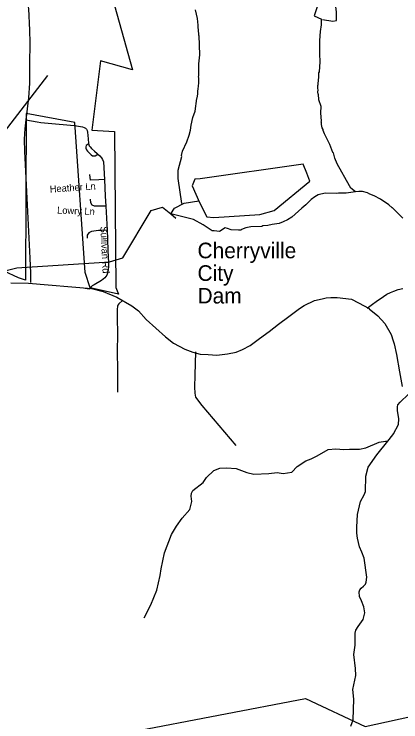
# Model space of a CAD drawing. Extents: x 1268485 to 1426702, y 514839 to 616766.
# Drawn here: x 1295859 to 1299511, y 595436 to 602114 of the extents above; entities that cross this region are included whole.
import ezdxf

# ---------------------------------------------------------------- set-up
doc = ezdxf.new("R2010")
doc.units = 0
for name, color, linetype in [('Old_Level_10', 7, 'Continuous'), ('Old_Level_21', 7, 'Continuous'), ('Old_Level_32', 7, 'Continuous'), ('Old_Level_35', 7, 'Continuous'), ('Old_Level_48', 7, 'Continuous'), ('Old_Level_49', 7, 'Continuous'), ('Old_Level_50', 7, 'Continuous'), ('Old_Level_56', 7, 'Continuous'), ('Old_Level_58', 7, 'Continuous'), ('Old_Level_59', 7, 'Continuous'), ('Old_Level_60', 7, 'Continuous'), ('Old_Level_62', 7, 'Continuous')]:
    doc.layers.add(name, color=color, linetype=linetype)

msp = doc.modelspace()

# ---------------------------------------------------------------- linework, layer by layer
at = {"layer": 'Old_Level_21'}
msp.add_line((1297590.304, 599957.547), (1297590.304, 599957.547), dxfattribs=at)
at = {"layer": 'Old_Level_32'}
msp.add_lwpolyline([(1295826.735, 599577.622), (1295993.554, 599576.008), (1296590.653, 599526.17), (1296698.091, 599495.594), (1296828.889, 599442.536), (1296971.12, 599361.034), (1297033.999, 599313.745), (1297104.227, 599233.892), (1297288.358, 599070.356), (1297362.807, 599007.954), (1297469.45, 598953.603), (1297545.911, 598925.422), (1297616.336, 598905.292), (1297691.589, 598901.267), (1297774.086, 598895.228), (1297872.681, 598907.306), (1297955.179, 598923.41), (1298014.184, 598950.645), (1298088.953, 598986.959), (1298174.501, 599052.24), (1298267.059, 599120.681), (1298353.581, 599187.109), (1298452.176, 599261.589), (1298552.782, 599336.07), (1298597.049, 599364.251), (1298695.644, 599410.55), (1298768.08, 599428.666), (1298806.311, 599436.718), (1298850.578, 599438.731), (1298908.93, 599438.731), (1299045.68, 599424.167), (1299110.973, 599389.398), (1299209.768, 599336.984), (1299212.685, 599334.172), (1299291.867, 599267.271), (1299358.554, 599193.52), (1299418.881, 599091.548), (1299439.266, 599031.927), (1299448.168, 599003.222), (1299469.059, 598901.704), (1299498.054, 598738.086), (1299522.374, 598600.464)], dxfattribs=at)
at = {"layer": 'Old_Level_35'}
msp.add_line((1296724.359, 600302.227), (1296735.637, 600074.619), dxfattribs=at)
for points in [[(1295991.503, 602180.247), (1295993.861, 602167.021), (1295997.347, 602095.663), (1296000.525, 602031.584), (1296002.473, 601960.226), (1296006.574, 601846.884), (1296004.626, 601637.064), (1296002.473, 601462.206), (1295995.399, 601324.667), (1295969.255, 601116.334)], [(1295969.255, 601116.334), (1295959.002, 601031.187), (1295956.849, 600988.126), (1295954.081, 600930.147), (1295956.029, 600817.881), (1296005.857, 599812.46), (1296013.136, 599670.307), (1296013.956, 599583.007)], [(1295969.255, 601116.334), (1296074.652, 601097.88), (1296111.766, 601092.805), (1296250.586, 601079.477), (1296357.829, 601069.07), (1296424.983, 601061.996), (1296446.206, 601059.074), (1296504.031, 601051.128), (1296519.205, 601045.079), (1296533.866, 601037.799), (1296541.863, 601027.547)], [(1296541.863, 601027.547), (1296549.45, 601014.988), (1296552.628, 600999.865), (1296557.242, 600935.735), (1296560.215, 600891.7)], [(1296560.215, 600891.7), (1296547.912, 600881.294), (1296539.71, 600872.732), (1296535.096, 600861.609), (1296535.096, 600848.331), (1296540.632, 600833.773), (1296550.167, 600821.726), (1296564.624, 600806.706), (1296585.231, 600787.021), (1296598.457, 600777.588), (1296610.145, 600775.435), (1296622.961, 600777.998), (1296638.34, 600786.56), (1296649.515, 600792.557)], [(1296560.215, 600891.7), (1296567.084, 600871.759), (1296575.081, 600860.379), (1296588, 600844.487), (1296616.707, 600820.393), (1296641.723, 600799.324), (1296649.515, 600792.557)], [(1296649.515, 600792.557), (1296667.97, 600776.255), (1296684.887, 600757.801), (1296693.089, 600741.858), (1296701.291, 600721.353), (1296710.723, 600553.21)], [(1296710.723, 600553.21), (1296659.973, 600548.853), (1296581.233, 600546.751), (1296572.621, 600599.552)], [(1296710.723, 600553.21), (1296719.745, 600395.115), (1296724.359, 600302.227)], [(1296724.359, 600302.227), (1296617.424, 600300.637), (1296595.997, 600310.736), (1296583.386, 600333.497), (1296580.72, 600366.306)], [(1296735.637, 600074.619), (1296686.835, 600072.004), (1296655.257, 600070.774), (1296612.401, 600066.98), (1296588.41, 600061.957), (1296563.086, 600050.576), (1296548.014, 600029.046), (1296548.014, 599998.75)], [(1296735.637, 600074.619), (1296739.738, 599990.445), (1296743.532, 599883.766), (1296748.248, 599767.861), (1296749.17, 599729.926), (1296742.096, 599677.997), (1296733.279, 599650.827), (1296713.799, 599625.503), (1296682.221, 599599.051), (1296615.784, 599561.066), (1296595.484, 599549.481), (1296586.154, 599541.791), (1296573.748, 599522.772)], [(1296530.175, 599528.463), (1296549.347, 599526.31), (1296573.748, 599522.772)], [(1299191.751, 599340.43), (1299241.579, 599377.39), (1299277.155, 599403.176), (1299345.54, 599448.646), (1299378.861, 599470.484), (1299413.002, 599488.375), (1299443.042, 599501.293), (1299485.078, 599515.134), (1299529.164, 599525.438)], [(1296881.532, 599410.455), (1296847.288, 599380.518), (1296836.728, 599367.292), (1296834.165, 599359.397), (1296831.601, 599325.256), (1296830.166, 599283.066), (1296832.217, 599215.194), (1296835.395, 599128.611), (1296835.292, 599076.835), (1296834.165, 599031.775), (1296832.524, 598992.251), (1296831.089, 598942.68), (1296832.729, 598878.858), (1296834.267, 598803.449), (1296833.344, 598628.079), (1296833.242, 598545.238)], [(1297571.224, 598927.813), (1297565.585, 598707.177), (1297562.51, 598592.861), (1297564.047, 598537.292), (1297572.044, 598499.204), (1297630.792, 598421.386), (1297953.031, 598045.064)]]:
    msp.add_lwpolyline(points, dxfattribs=at)
at = {"layer": 'Old_Level_48'}
msp.add_lwpolyline([(1296746, 602412.785), (1296975.978, 601589.269), (1296673.376, 601674.042), (1296592.251, 601020.424), (1296807.234, 601005.769), (1296817.885, 599535.743), (1296842.833, 599469.926), (1296576.544, 599530.479), (1296528.128, 599675.805), (1296431.295, 601092.737), (1295971.341, 601177.511), (1295964.582, 599602.233), (1295901.098, 599624.926), (1295765.572, 599687.916)], dxfattribs=at)
at = {"layer": 'Old_Level_49'}
msp.add_lwpolyline([(1296746, 602412.785), (1296975.978, 601589.269), (1296673.376, 601674.042), (1296592.251, 601020.424), (1296807.234, 601005.769), (1296817.885, 599535.743), (1296842.833, 599469.926), (1296576.544, 599530.479), (1296528.128, 599675.805), (1296431.295, 601092.737), (1295971.341, 601177.511), (1295964.582, 599602.233), (1295901.098, 599624.926), (1295765.572, 599687.916)], dxfattribs=at)
at = {"layer": 'Old_Level_50'}
msp.add_lwpolyline([(1296965.606, 595340.77), (1298609.774, 595656.509), (1299174.956, 595390.624), (1300236.815, 595623.274), (1300116.928, 596620.345), (1300699.237, 596819.76), (1301093.152, 596304.606), (1301332.927, 596686.816), (1301572.701, 597035.792), (1301110.279, 597742.051), (1301829.602, 598307.058), (1301589.828, 598622.798), (1302326.278, 599603.252), (1303045.601, 600101.787), (1303473.77, 600849.59), (1303679.291, 600832.973), (1303371.009, 601481.07), (1304193.093, 601780.19), (1303970.445, 602594.465), (1304775.403, 602669.245), (1304706.896, 603051.456), (1306796.359, 605062.216)], dxfattribs=at)
at = {"layer": 'Old_Level_56'}
msp.add_line((1296172.285, 601535.17), (1291843.954, 595923.664), dxfattribs=at)
at = {"layer": 'Old_Level_58'}
msp.add_line((1297590.304, 600342.871), (1297590.304, 600342.871), dxfattribs=at)
at = {"layer": 'Old_Level_59'}
for points in [[(1299082.766, 600436.741), (1298994.388, 600423.925), (1298922.415, 600425.668), (1298898.424, 600422.233), (1298794.462, 600424.745), (1298730.076, 600408.341), (1298697.678, 600389.117), (1298665.075, 600363.947), (1298613.914, 600315.196), (1298575.159, 600284.182), (1298481.143, 600198.47), (1298440.543, 600171.506), (1298400.147, 600152.487), (1298359.855, 600139.466), (1298295.571, 600129.009), (1298255.381, 600117.987), (1298207.296, 600115.168), (1298199.196, 600111.374), (1298095.03, 600105.889), (1298046.843, 600097.072), (1298006.55, 600082.052), (1297998.348, 600074.26), (1297975.94, 600073.987), (1297907.223, 600079.717), (1297872.865, 600091.176), (1297849.96, 600096.906), (1297798.422, 600062.527), (1297746.884, 600068.257), (1297729.705, 600068.257), (1297643.809, 600125.555), (1297552.186, 600177.124), (1297337.26, 600228.511), (1297385.652, 600188.371)], [(1299528.856, 600189.141), (1299433.097, 600285.412), (1299427.151, 600287.514), (1299397.828, 600314.222), (1299319.088, 600368.099), (1299257.778, 600399.575), (1299218.203, 600414.493), (1299194.417, 600427.052), (1299146.742, 600440.227), (1299114.754, 600440.995), (1299082.766, 600436.741)], [(1297337.26, 600228.511), (1297372.221, 600283.67), (1297465.212, 600331.037), (1297602.103, 600352.262)], [(1296886.248, 599814.203), (1297151.748, 600259.466), (1297260.55, 600293.845), (1297337.26, 600228.511)], [(1295757.231, 599689.224), (1295883.235, 599719.469), (1296760.243, 599777.396), (1296886.248, 599814.203)]]:
    msp.add_lwpolyline(points, dxfattribs=at)
at = {"layer": 'Old_Level_60'}
msp.add_lwpolyline([(1297609.45, 600337.558), (1297678.167, 600200.043), (1297745.313, 600194.113), (1298179.306, 600224.717), (1298314.23, 600261.421), (1298651.656, 600538.101), (1298623.249, 600612.938), (1298588.666, 600698.537), (1297615.177, 600561.021), (1297563.639, 600555.291), (1297540.734, 600492.263), (1297609.45, 600337.558)], dxfattribs=at)
at = {"layer": 'Old_Level_62'}
for points in [[(1298772.082, 602064.065), (1298869.431, 602046.875), (1298903.79, 602052.605), (1298903.79, 602132.823), (1298857.979, 602510.99), (1298863.705, 602545.369), (1298886.61, 602591.208), (1298932.421, 602659.965), (1298915.242, 602671.425), (1298829.347, 602614.127), (1298777.809, 602631.316), (1298726.271, 602659.965), (1298743.45, 602591.208), (1298760.63, 602482.341), (1298754.903, 602356.285), (1298726.271, 602201.58), (1298691.913, 602098.444), (1298760.936, 602065.572)], [(1297441.529, 600327.346), (1297408.208, 600564.232), (1297407.695, 600642.203), (1297440.709, 600769.335), (1297438.966, 600781.382), (1297449.936, 600821.059), (1297487.973, 600908.104), (1297511.452, 600971.517), (1297524.575, 601019.14), (1297529.701, 601067.019), (1297547.336, 601138.532), (1297568.764, 601197.945), (1297583.527, 601317.542), (1297587.731, 601325.437), (1297592.447, 601357.322), (1297593.165, 601389.259), (1297597.573, 601405.15), (1297598.291, 601437.087), (1297602.905, 601460.976), (1297604.033, 601508.907), (1297600.342, 601525.003), (1297602.597, 601532.949), (1297603.212, 601644.856), (1297613.157, 601728.569), (1297605.468, 601912.654), (1297601.469, 601912.757), (1297601.982, 601936.697), (1297598.189, 601944.796), (1297598.804, 601968.788), (1297595.113, 601984.832), (1297595.728, 602008.824), (1297589.269, 602072.954), (1297571.122, 602153.334)], [(1299082.766, 600436.741), (1299039.5, 600472.778), (1299024.018, 600493.181), (1298908.882, 600701.822), (1298887.249, 600753.597), (1298874.74, 600804.809), (1298869.409, 600806.706), (1298841.214, 600883.344), (1298789.541, 600984.538), (1298776.315, 601016.833), (1298776.52, 601024.83), (1298768.933, 601040.978), (1298761.654, 601073.171), (1298762.064, 601089.165), (1298758.168, 601097.214), (1298760.424, 601105.159), (1298756.22, 601181.233), (1298758.988, 601241.98), (1298735.1, 601305.649), (1298732.332, 601357.681), (1298728.333, 601357.783), (1298726.898, 601381.826), (1298729.256, 601397.717), (1298725.667, 601413.814), (1298727.821, 601421.759), (1298726.283, 601441.804), (1298730.486, 601449.698), (1298731.614, 601497.629), (1298735.92, 601513.52), (1298737.048, 601561.452), (1298741.251, 601569.346), (1298749.556, 601665.105), (1298744.122, 601739.078), (1298746.89, 601809.052), (1298744.225, 601865.082), (1298750.171, 601948.897), (1298759.706, 602012.617), (1298760.936, 602065.572)], [(1299388.908, 598085.716), (1299436.275, 598144.669), (1299442.53, 598152.512), (1299486.718, 598241.556), (1299491.947, 598295.433), (1299479.644, 598373.763), (1299478.516, 598409.801), (1299482.925, 598425.743), (1299503.533, 598451.222), (1299583.298, 598527.398), (1299669.01, 598685.544), (1299696.076, 598728.913), (1299728.782, 598760.183), (1299795.834, 598798.682), (1299934.039, 598895.518)], [(1297086.789, 596416.336), (1297149.74, 596540.956), (1297205.001, 596677.674), (1297238.322, 596817.007), (1297245.602, 596878.882), (1297279.23, 597030.211), (1297345.257, 597204.761), (1297391.189, 597283.706), (1297444.912, 597356.551), (1297518.936, 597440.827), (1297536.673, 597514.492), (1297529.906, 597566.678), (1297532.367, 597592.669), (1297545.183, 597620.351), (1297642.89, 597694.118), (1297676.006, 597741.331), (1297743.571, 597807.819), (1297802.113, 597830.477), (1297864.244, 597833.04), (1297956.107, 597826.941), (1298057.3, 597788.493), (1298120.866, 597773.063), (1298263.173, 597779.727), (1298341.4, 597787.929), (1298399.327, 597780.547), (1298481.655, 597792.697), (1298532.919, 597845.498), (1298614.119, 597899.631), (1298664.664, 597918.496), (1298719.311, 597945.204), (1298824.81, 598004.823), (1298897.091, 598013.128), (1298972.755, 598005.336), (1299026.992, 598010.103), (1299118.957, 598007.95), (1299181.293, 598022.509), (1299306.683, 598073.669), (1299364.917, 598084.281), (1299388.908, 598085.716)], [(1299038.167, 595396.406), (1299059.595, 595453.975), (1299066.054, 595649.851), (1299056.211, 595742.176), (1299085.329, 595873.614), (1299082.766, 595939.641), (1299065.849, 596070.105), (1299079.895, 596159.867), (1299077.844, 596239.94), (1299080.51, 596271.876), (1299085.226, 596299.815), (1299106.039, 596335.289), (1299153.509, 596400.291), (1299169.195, 596465.907), (1299162.428, 596522.092), (1299139.668, 596578.686), (1299120.7, 596617.184), (1299117.625, 596661.219), (1299122.033, 596681.16), (1299134.541, 596698.846), (1299158.943, 596716.327), (1299175.347, 596733.91), (1299183.754, 596753.749), (1299188.88, 596799.68), (1299163.044, 596980.383), (1299142.436, 597036.875), (1299119.573, 597087.42), (1299101.425, 597169.902), (1299094.556, 597216.09), (1299093.941, 597274.12), (1299102.656, 597392.025), (1299118.547, 597475.686), (1299129.518, 597515.466), (1299162.941, 597576.725), (1299177.807, 597610.406), (1299179.14, 597754.403), (1299201.081, 597837.962), (1299283.819, 597954.073), (1299388.908, 598085.716)]]:
    msp.add_lwpolyline(points, dxfattribs=at)

# ---------------------------------------------------------------- texts
at = {"layer": 'Old_Level_10'}
for s, height, rotation, p in [('Heather Ln', 65.6167, 3.8920278, (1296197.308, 600429.639)), ('Lowry Ln', 65.6167, 357.8693444, (1296263.501, 600231.94)), ('Sullivan Rd', 65.61666, 272.8441389, (1296672.695, 600108.848))]:
    msp.add_text(s, height=height, rotation=rotation, dxfattribs=at).set_placement(p)
at = {"layer": 'Old_Level_21'}
for s, height, p in [('Cherryville', 147.63749, (1297590.304, 599809.91)), ('City', 147.6375, (1297590.304, 599596.656)), ('Dam', 147.6375, (1297590.304, 599383.401))]:
    msp.add_text(s, height=height, dxfattribs=at).set_placement(p)

doc.saveas('drawing.dxf')
